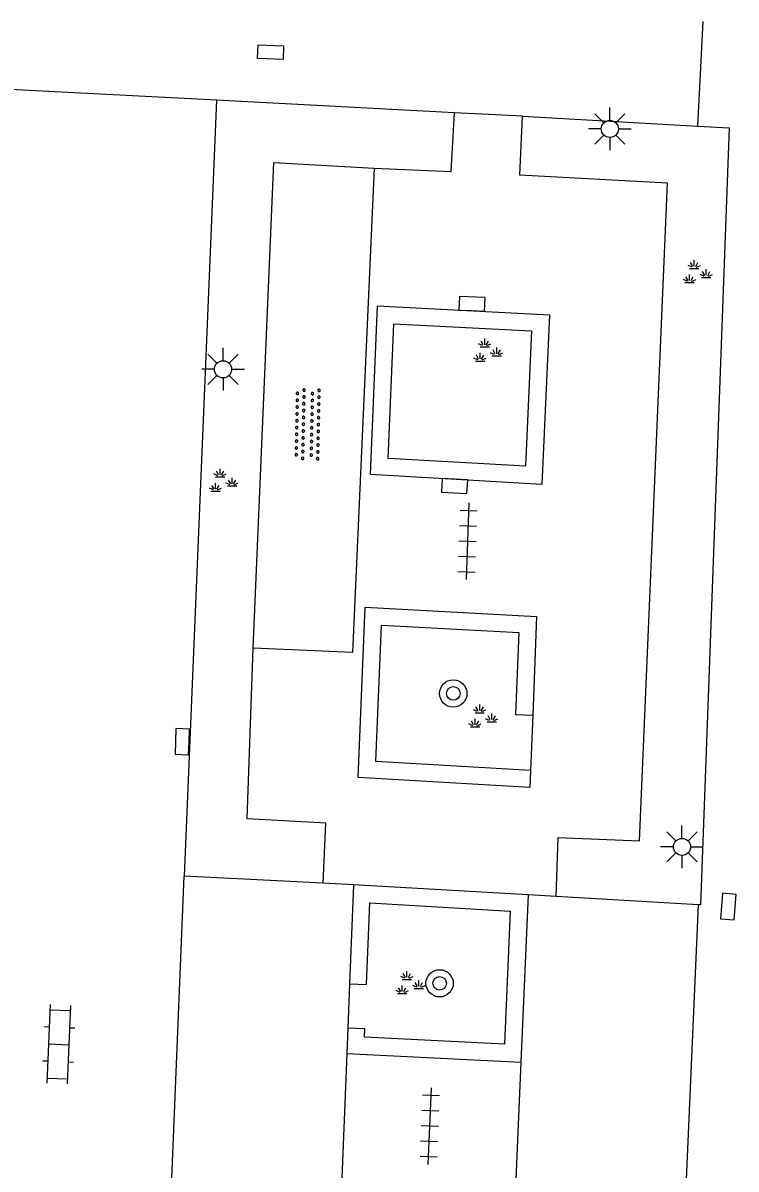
# Model space of a CAD drawing. Extents: x 132998 to 136004, y 396998 to 398512.
# Drawn here: x 133193.68 to 133214.58, y 397860.53 to 397894.09 of the extents above; entities that cross this region are included whole.
import ezdxf

# ---------------------------------------------------------------- set-up
doc = ezdxf.new("R2010")
doc.units = 0
for name, color, linetype in [('gg-knt-verharding', 7, 'Continuous'), ('gg-knt-verharding nz', 7, 'Continuous'), ('gt-grn-groengrens', 7, 'Continuous'), ('gt-grn-weggrens', 7, 'Continuous'), ('gt-symb-boom', 7, 'Continuous'), ('gt-symb-groenvak', 7, 'Continuous'), ('gt-symb-klinker verharding', 7, 'Continuous'), ('gt-symb-kolk', 7, 'Continuous'), ('gt-symb-kolk center center', 7, 'Continuous'), ('gt-symb-lichtmast', 7, 'Continuous'), ('gt-symb-overige verharding', 7, 'Continuous'), ('gt-symb-tegel verharding', 7, 'Continuous')]:
    doc.layers.add(name, color=color, linetype=linetype)

# ---------------------------------------------------------------- blocks, each defined once
blk = doc.blocks.new('gt0-KOLK')
at = {"layer": 'gt-symb-kolk'}
blk.add_lwpolyline([(0, 0), (0.375, 0), (0.375, 0.4), (-0.375, 0.4), (-0.375, 0), (0, 0)], dxfattribs=at)
blk = doc.blocks.new('gt0-LMAST')
at = {"layer": 'gt-symb-lichtmast'}
for p, q in [((-0.182, 0.173), (-0.447, 0.438)), ((-0.005, 0.246), (-0.005, 0.621)), ((0.172, 0.173), (0.437, 0.438)), ((-0.255, -0.004), (-0.63, -0.004)), ((-0.182, -0.181), (-0.447, -0.446)), ((-0.005, -0.254), (-0.005, -0.629)), ((0.437, -0.446), (0.172, -0.181)), ((0.245, -0.004), (0.62, -0.004))]:
    blk.add_line(p, q, dxfattribs=at)
blk.add_circle((-0.005, -0.004), 0.25, dxfattribs=at)
blk = doc.blocks.new('gt0-GRVAK')
at = {"layer": 'gt-symb-groenvak'}
for p, q in [((-0.047, 0.214), (-0.047, 0.393)), ((-0.11, 0.189), (-0.228, 0.24)), ((-0.182, 0.153), (0.088, 0.153)), ((-0.091, 0.211), (-0.156, 0.322)), ((-0.004, 0.211), (0.061, 0.322)), ((0.015, 0.189), (0.133, 0.24)), ((0.262, -0.052), (0.197, 0.059)), ((0.305, -0.049), (0.305, 0.13)), ((0.349, -0.052), (0.414, 0.059)), ((-0.245, -0.228), (-0.363, -0.177)), ((-0.318, -0.264), (-0.047, -0.264)), ((-0.226, -0.206), (-0.291, -0.095)), ((-0.183, -0.203), (-0.183, -0.024)), ((-0.139, -0.206), (-0.074, -0.095)), ((-0.12, -0.228), (-0.002, -0.177)), ((0.243, -0.074), (0.125, -0.023)), ((0.17, -0.11), (0.441, -0.11)), ((0.368, -0.074), (0.486, -0.023))]:
    blk.add_line(p, q, dxfattribs=at)
blk = doc.blocks.new('gt0-TEG1')
at = {"layer": 'gt-symb-tegel verharding'}
for p, q in [((-1.125, 0), (1.125, 0)), ((-0.9, -0.25), (-0.9, 0.25)), ((-0.45, -0.25), (-0.45, 0.25)), ((0, -0.25), (0, 0.25)), ((0.45, -0.25), (0.45, 0.25)), ((0.9, -0.25), (0.9, 0.25))]:
    blk.add_line(p, q, dxfattribs=at)
blk = doc.blocks.new('gt0-BOOM')
at = {"layer": 'gt-symb-boom'}
for radius in [0.4, 0.2]:
    blk.add_circle((0, 0), radius, dxfattribs=at)
blk = doc.blocks.new('gt0-OVH')
at = {"layer": 'gt-symb-overige verharding'}
for points in [[(-0.972, 0.298), (-0.967, 0.308), (-0.965, 0.319), (-0.966, 0.33), (-0.971, 0.34), (-0.978, 0.348), (-0.988, 0.353), (-0.999, 0.355), (-1.01, 0.354), (-1.02, 0.349), (-1.028, 0.342), (-1.033, 0.332), (-1.035, 0.321), (-1.034, 0.31), (-1.029, 0.3), (-1.022, 0.292), (-1.012, 0.287), (-1.001, 0.285), (-0.99, 0.286), (-0.98, 0.291)], [(-0.772, 0.298), (-0.767, 0.308), (-0.765, 0.319), (-0.766, 0.33), (-0.771, 0.34), (-0.778, 0.348), (-0.788, 0.353), (-0.799, 0.355), (-0.81, 0.354), (-0.82, 0.349), (-0.828, 0.342), (-0.833, 0.332), (-0.835, 0.321), (-0.834, 0.31), (-0.829, 0.3), (-0.822, 0.292), (-0.812, 0.287), (-0.801, 0.285), (-0.79, 0.286), (-0.78, 0.291)], [(-0.572, 0.298), (-0.567, 0.308), (-0.565, 0.319), (-0.566, 0.33), (-0.571, 0.34), (-0.578, 0.348), (-0.588, 0.353), (-0.599, 0.355), (-0.61, 0.354), (-0.62, 0.349), (-0.628, 0.342), (-0.633, 0.332), (-0.635, 0.321), (-0.634, 0.31), (-0.629, 0.3), (-0.622, 0.292), (-0.612, 0.287), (-0.601, 0.285), (-0.59, 0.286), (-0.58, 0.291)], [(-0.372, 0.298), (-0.367, 0.308), (-0.365, 0.319), (-0.366, 0.33), (-0.371, 0.34), (-0.378, 0.348), (-0.388, 0.353), (-0.399, 0.355), (-0.41, 0.354), (-0.42, 0.349), (-0.428, 0.342), (-0.433, 0.332), (-0.435, 0.321), (-0.434, 0.31), (-0.429, 0.3), (-0.422, 0.292), (-0.412, 0.287), (-0.401, 0.285), (-0.39, 0.286), (-0.38, 0.291)], [(-0.172, 0.298), (-0.167, 0.308), (-0.165, 0.319), (-0.166, 0.33), (-0.171, 0.34), (-0.178, 0.348), (-0.188, 0.353), (-0.199, 0.355), (-0.21, 0.354), (-0.22, 0.349), (-0.228, 0.342), (-0.233, 0.332), (-0.235, 0.321), (-0.234, 0.31), (-0.229, 0.3), (-0.222, 0.292), (-0.212, 0.287), (-0.201, 0.285), (-0.19, 0.286), (-0.18, 0.291)], [(0.028, 0.298), (0.033, 0.308), (0.035, 0.319), (0.034, 0.33), (0.029, 0.34), (0.022, 0.348), (0.012, 0.353), (0.001, 0.355), (-0.01, 0.354), (-0.02, 0.349), (-0.028, 0.342), (-0.033, 0.332), (-0.035, 0.321), (-0.034, 0.31), (-0.029, 0.3), (-0.022, 0.292), (-0.012, 0.287), (-0.001, 0.285), (0.01, 0.286), (0.02, 0.291)], [(0.228, 0.298), (0.233, 0.308), (0.235, 0.319), (0.234, 0.33), (0.229, 0.34), (0.222, 0.348), (0.212, 0.353), (0.201, 0.355), (0.19, 0.354), (0.18, 0.349), (0.172, 0.342), (0.167, 0.332), (0.165, 0.321), (0.166, 0.31), (0.171, 0.3), (0.178, 0.292), (0.188, 0.287), (0.199, 0.285), (0.21, 0.286), (0.22, 0.291)], [(0.428, 0.298), (0.433, 0.308), (0.435, 0.319), (0.434, 0.33), (0.429, 0.34), (0.422, 0.348), (0.412, 0.353), (0.401, 0.355), (0.39, 0.354), (0.38, 0.349), (0.372, 0.342), (0.367, 0.332), (0.365, 0.321), (0.366, 0.31), (0.371, 0.3), (0.378, 0.292), (0.388, 0.287), (0.399, 0.285), (0.41, 0.286), (0.42, 0.291)], [(0.628, 0.298), (0.633, 0.308), (0.635, 0.319), (0.634, 0.33), (0.629, 0.34), (0.622, 0.348), (0.612, 0.353), (0.601, 0.355), (0.59, 0.354), (0.58, 0.349), (0.572, 0.342), (0.567, 0.332), (0.565, 0.321), (0.566, 0.31), (0.571, 0.3), (0.578, 0.292), (0.588, 0.287), (0.599, 0.285), (0.61, 0.286), (0.62, 0.291)], [(0.828, 0.298), (0.833, 0.308), (0.835, 0.319), (0.834, 0.33), (0.829, 0.34), (0.822, 0.348), (0.812, 0.353), (0.801, 0.355), (0.79, 0.354), (0.78, 0.349), (0.772, 0.342), (0.767, 0.332), (0.765, 0.321), (0.766, 0.31), (0.771, 0.3), (0.778, 0.292), (0.788, 0.287), (0.799, 0.285), (0.81, 0.286), (0.82, 0.291)], [(1.028, 0.298), (1.033, 0.308), (1.035, 0.319), (1.034, 0.33), (1.029, 0.34), (1.022, 0.348), (1.012, 0.353), (1.001, 0.355), (0.99, 0.354), (0.98, 0.349), (0.972, 0.342), (0.967, 0.332), (0.965, 0.321), (0.966, 0.31), (0.971, 0.3), (0.978, 0.292), (0.988, 0.287), (0.999, 0.285), (1.01, 0.286), (1.02, 0.291)], [(-0.872, 0.106), (-0.867, 0.116), (-0.865, 0.126), (-0.866, 0.137), (-0.871, 0.147), (-0.878, 0.156), (-0.888, 0.161), (-0.899, 0.163), (-0.91, 0.162), (-0.92, 0.157), (-0.928, 0.15), (-0.933, 0.14), (-0.935, 0.129), (-0.934, 0.118), (-0.929, 0.108), (-0.922, 0.1), (-0.912, 0.095), (-0.901, 0.092), (-0.89, 0.094), (-0.88, 0.098)], [(-0.672, 0.106), (-0.667, 0.116), (-0.665, 0.126), (-0.666, 0.137), (-0.671, 0.147), (-0.678, 0.156), (-0.688, 0.161), (-0.699, 0.163), (-0.71, 0.162), (-0.72, 0.157), (-0.728, 0.15), (-0.733, 0.14), (-0.735, 0.129), (-0.734, 0.118), (-0.729, 0.108), (-0.722, 0.1), (-0.712, 0.095), (-0.701, 0.092), (-0.69, 0.094), (-0.68, 0.098)], [(-0.472, 0.106), (-0.467, 0.116), (-0.465, 0.126), (-0.466, 0.137), (-0.471, 0.147), (-0.478, 0.156), (-0.488, 0.161), (-0.499, 0.163), (-0.51, 0.162), (-0.52, 0.157), (-0.528, 0.15), (-0.533, 0.14), (-0.535, 0.129), (-0.534, 0.118), (-0.529, 0.108), (-0.522, 0.1), (-0.512, 0.095), (-0.501, 0.092), (-0.49, 0.094), (-0.48, 0.098)], [(-0.272, 0.106), (-0.267, 0.116), (-0.265, 0.126), (-0.266, 0.137), (-0.271, 0.147), (-0.278, 0.156), (-0.288, 0.161), (-0.299, 0.163), (-0.31, 0.162), (-0.32, 0.157), (-0.328, 0.15), (-0.333, 0.14), (-0.335, 0.129), (-0.334, 0.118), (-0.329, 0.108), (-0.322, 0.1), (-0.312, 0.095), (-0.301, 0.092), (-0.29, 0.094), (-0.28, 0.098)], [(-0.072, 0.106), (-0.067, 0.116), (-0.065, 0.126), (-0.066, 0.137), (-0.071, 0.147), (-0.078, 0.156), (-0.088, 0.161), (-0.099, 0.163), (-0.11, 0.162), (-0.12, 0.157), (-0.128, 0.15), (-0.133, 0.14), (-0.135, 0.129), (-0.134, 0.118), (-0.129, 0.108), (-0.122, 0.1), (-0.112, 0.095), (-0.101, 0.092), (-0.09, 0.094), (-0.08, 0.098)], [(0.128, 0.106), (0.133, 0.116), (0.135, 0.126), (0.134, 0.137), (0.129, 0.147), (0.122, 0.156), (0.112, 0.161), (0.101, 0.163), (0.09, 0.162), (0.08, 0.157), (0.072, 0.15), (0.067, 0.14), (0.065, 0.129), (0.066, 0.118), (0.071, 0.108), (0.078, 0.1), (0.088, 0.095), (0.099, 0.092), (0.11, 0.094), (0.12, 0.098)], [(0.328, 0.106), (0.333, 0.116), (0.335, 0.126), (0.334, 0.137), (0.329, 0.147), (0.322, 0.156), (0.312, 0.161), (0.301, 0.163), (0.29, 0.162), (0.28, 0.157), (0.272, 0.15), (0.267, 0.14), (0.265, 0.129), (0.266, 0.118), (0.271, 0.108), (0.278, 0.1), (0.288, 0.095), (0.299, 0.092), (0.31, 0.094), (0.32, 0.098)], [(0.528, 0.106), (0.533, 0.116), (0.535, 0.126), (0.534, 0.137), (0.529, 0.147), (0.522, 0.156), (0.512, 0.161), (0.501, 0.163), (0.49, 0.162), (0.48, 0.157), (0.472, 0.15), (0.467, 0.14), (0.465, 0.129), (0.466, 0.118), (0.471, 0.108), (0.478, 0.1), (0.488, 0.095), (0.499, 0.092), (0.51, 0.094), (0.52, 0.098)], [(0.728, 0.106), (0.733, 0.116), (0.735, 0.126), (0.734, 0.137), (0.729, 0.147), (0.722, 0.156), (0.712, 0.161), (0.701, 0.163), (0.69, 0.162), (0.68, 0.157), (0.672, 0.15), (0.667, 0.14), (0.665, 0.129), (0.666, 0.118), (0.671, 0.108), (0.678, 0.1), (0.688, 0.095), (0.699, 0.092), (0.71, 0.094), (0.72, 0.098)], [(0.928, 0.106), (0.933, 0.116), (0.935, 0.126), (0.934, 0.137), (0.929, 0.147), (0.922, 0.156), (0.912, 0.161), (0.901, 0.163), (0.89, 0.162), (0.88, 0.157), (0.872, 0.15), (0.867, 0.14), (0.865, 0.129), (0.866, 0.118), (0.871, 0.108), (0.878, 0.1), (0.888, 0.095), (0.899, 0.092), (0.91, 0.094), (0.92, 0.098)], [(-0.972, -0.142), (-0.967, -0.132), (-0.965, -0.121), (-0.966, -0.11), (-0.971, -0.1), (-0.978, -0.092), (-0.988, -0.087), (-0.999, -0.085), (-1.01, -0.086), (-1.02, -0.091), (-1.028, -0.098), (-1.033, -0.108), (-1.035, -0.119), (-1.034, -0.13), (-1.029, -0.14), (-1.022, -0.148), (-1.012, -0.153), (-1.001, -0.155), (-0.99, -0.154), (-0.98, -0.149)], [(-0.872, -0.334), (-0.867, -0.324), (-0.865, -0.314), (-0.866, -0.303), (-0.871, -0.293), (-0.878, -0.284), (-0.888, -0.279), (-0.899, -0.277), (-0.91, -0.278), (-0.92, -0.283), (-0.928, -0.29), (-0.933, -0.3), (-0.935, -0.311), (-0.934, -0.322), (-0.929, -0.332), (-0.922, -0.34), (-0.912, -0.345), (-0.901, -0.348), (-0.89, -0.346), (-0.88, -0.342)], [(-0.772, -0.142), (-0.767, -0.132), (-0.765, -0.121), (-0.766, -0.11), (-0.771, -0.1), (-0.778, -0.092), (-0.788, -0.087), (-0.799, -0.085), (-0.81, -0.086), (-0.82, -0.091), (-0.828, -0.098), (-0.833, -0.108), (-0.835, -0.119), (-0.834, -0.13), (-0.829, -0.14), (-0.822, -0.148), (-0.812, -0.153), (-0.801, -0.155), (-0.79, -0.154), (-0.78, -0.149)], [(-0.672, -0.334), (-0.667, -0.324), (-0.665, -0.314), (-0.666, -0.303), (-0.671, -0.293), (-0.678, -0.284), (-0.688, -0.279), (-0.699, -0.277), (-0.71, -0.278), (-0.72, -0.283), (-0.728, -0.29), (-0.733, -0.3), (-0.735, -0.311), (-0.734, -0.322), (-0.729, -0.332), (-0.722, -0.34), (-0.712, -0.345), (-0.701, -0.348), (-0.69, -0.346), (-0.68, -0.342)], [(-0.572, -0.142), (-0.567, -0.132), (-0.565, -0.121), (-0.566, -0.11), (-0.571, -0.1), (-0.578, -0.092), (-0.588, -0.087), (-0.599, -0.085), (-0.61, -0.086), (-0.62, -0.091), (-0.628, -0.098), (-0.633, -0.108), (-0.635, -0.119), (-0.634, -0.13), (-0.629, -0.14), (-0.622, -0.148), (-0.612, -0.153), (-0.601, -0.155), (-0.59, -0.154), (-0.58, -0.149)], [(-0.472, -0.334), (-0.467, -0.324), (-0.465, -0.314), (-0.466, -0.303), (-0.471, -0.293), (-0.478, -0.284), (-0.488, -0.279), (-0.499, -0.277), (-0.51, -0.278), (-0.52, -0.283), (-0.528, -0.29), (-0.533, -0.3), (-0.535, -0.311), (-0.534, -0.322), (-0.529, -0.332), (-0.522, -0.34), (-0.512, -0.345), (-0.501, -0.348), (-0.49, -0.346), (-0.48, -0.342)], [(-0.372, -0.142), (-0.367, -0.132), (-0.365, -0.121), (-0.366, -0.11), (-0.371, -0.1), (-0.378, -0.092), (-0.388, -0.087), (-0.399, -0.085), (-0.41, -0.086), (-0.42, -0.091), (-0.428, -0.098), (-0.433, -0.108), (-0.435, -0.119), (-0.434, -0.13), (-0.429, -0.14), (-0.422, -0.148), (-0.412, -0.153), (-0.401, -0.155), (-0.39, -0.154), (-0.38, -0.149)], [(-0.272, -0.334), (-0.267, -0.324), (-0.265, -0.314), (-0.266, -0.303), (-0.271, -0.293), (-0.278, -0.284), (-0.288, -0.279), (-0.299, -0.277), (-0.31, -0.278), (-0.32, -0.283), (-0.328, -0.29), (-0.333, -0.3), (-0.335, -0.311), (-0.334, -0.322), (-0.329, -0.332), (-0.322, -0.34), (-0.312, -0.345), (-0.301, -0.348), (-0.29, -0.346), (-0.28, -0.342)], [(-0.172, -0.142), (-0.167, -0.132), (-0.165, -0.121), (-0.166, -0.11), (-0.171, -0.1), (-0.178, -0.092), (-0.188, -0.087), (-0.199, -0.085), (-0.21, -0.086), (-0.22, -0.091), (-0.228, -0.098), (-0.233, -0.108), (-0.235, -0.119), (-0.234, -0.13), (-0.229, -0.14), (-0.222, -0.148), (-0.212, -0.153), (-0.201, -0.155), (-0.19, -0.154), (-0.18, -0.149)], [(-0.072, -0.334), (-0.067, -0.324), (-0.065, -0.314), (-0.066, -0.303), (-0.071, -0.293), (-0.078, -0.284), (-0.088, -0.279), (-0.099, -0.277), (-0.11, -0.278), (-0.12, -0.283), (-0.128, -0.29), (-0.133, -0.3), (-0.135, -0.311), (-0.134, -0.322), (-0.129, -0.332), (-0.122, -0.34), (-0.112, -0.345), (-0.101, -0.348), (-0.09, -0.346), (-0.08, -0.342)], [(0.028, -0.142), (0.033, -0.132), (0.035, -0.121), (0.034, -0.11), (0.029, -0.1), (0.022, -0.092), (0.012, -0.087), (0.001, -0.085), (-0.01, -0.086), (-0.02, -0.091), (-0.028, -0.098), (-0.033, -0.108), (-0.035, -0.119), (-0.034, -0.13), (-0.029, -0.14), (-0.022, -0.148), (-0.012, -0.153), (-0.001, -0.155), (0.01, -0.154), (0.02, -0.149)], [(0.128, -0.334), (0.133, -0.324), (0.135, -0.314), (0.134, -0.303), (0.129, -0.293), (0.122, -0.284), (0.112, -0.279), (0.101, -0.277), (0.09, -0.278), (0.08, -0.283), (0.072, -0.29), (0.067, -0.3), (0.065, -0.311), (0.066, -0.322), (0.071, -0.332), (0.078, -0.34), (0.088, -0.345), (0.099, -0.348), (0.11, -0.346), (0.12, -0.342)], [(0.228, -0.142), (0.233, -0.132), (0.235, -0.121), (0.234, -0.11), (0.229, -0.1), (0.222, -0.092), (0.212, -0.087), (0.201, -0.085), (0.19, -0.086), (0.18, -0.091), (0.172, -0.098), (0.167, -0.108), (0.165, -0.119), (0.166, -0.13), (0.171, -0.14), (0.178, -0.148), (0.188, -0.153), (0.199, -0.155), (0.21, -0.154), (0.22, -0.149)], [(0.328, -0.334), (0.333, -0.324), (0.335, -0.314), (0.334, -0.303), (0.329, -0.293), (0.322, -0.284), (0.312, -0.279), (0.301, -0.277), (0.29, -0.278), (0.28, -0.283), (0.272, -0.29), (0.267, -0.3), (0.265, -0.311), (0.266, -0.322), (0.271, -0.332), (0.278, -0.34), (0.288, -0.345), (0.299, -0.348), (0.31, -0.346), (0.32, -0.342)], [(0.428, -0.142), (0.433, -0.132), (0.435, -0.121), (0.434, -0.11), (0.429, -0.1), (0.422, -0.092), (0.412, -0.087), (0.401, -0.085), (0.39, -0.086), (0.38, -0.091), (0.372, -0.098), (0.367, -0.108), (0.365, -0.119), (0.366, -0.13), (0.371, -0.14), (0.378, -0.148), (0.388, -0.153), (0.399, -0.155), (0.41, -0.154), (0.42, -0.149)], [(0.528, -0.334), (0.533, -0.324), (0.535, -0.314), (0.534, -0.303), (0.529, -0.293), (0.522, -0.284), (0.512, -0.279), (0.501, -0.277), (0.49, -0.278), (0.48, -0.283), (0.472, -0.29), (0.467, -0.3), (0.465, -0.311), (0.466, -0.322), (0.471, -0.332), (0.478, -0.34), (0.488, -0.345), (0.499, -0.348), (0.51, -0.346), (0.52, -0.342)], [(0.628, -0.142), (0.633, -0.132), (0.635, -0.121), (0.634, -0.11), (0.629, -0.1), (0.622, -0.092), (0.612, -0.087), (0.601, -0.085), (0.59, -0.086), (0.58, -0.091), (0.572, -0.098), (0.567, -0.108), (0.565, -0.119), (0.566, -0.13), (0.571, -0.14), (0.578, -0.148), (0.588, -0.153), (0.599, -0.155), (0.61, -0.154), (0.62, -0.149)], [(0.728, -0.334), (0.733, -0.324), (0.735, -0.314), (0.734, -0.303), (0.729, -0.293), (0.722, -0.284), (0.712, -0.279), (0.701, -0.277), (0.69, -0.278), (0.68, -0.283), (0.672, -0.29), (0.667, -0.3), (0.665, -0.311), (0.666, -0.322), (0.671, -0.332), (0.678, -0.34), (0.688, -0.345), (0.699, -0.348), (0.71, -0.346), (0.72, -0.342)], [(0.828, -0.142), (0.833, -0.132), (0.835, -0.121), (0.834, -0.11), (0.829, -0.1), (0.822, -0.092), (0.812, -0.087), (0.801, -0.085), (0.79, -0.086), (0.78, -0.091), (0.772, -0.098), (0.767, -0.108), (0.765, -0.119), (0.766, -0.13), (0.771, -0.14), (0.778, -0.148), (0.788, -0.153), (0.799, -0.155), (0.81, -0.154), (0.82, -0.149)], [(0.928, -0.334), (0.933, -0.324), (0.935, -0.314), (0.934, -0.303), (0.929, -0.293), (0.922, -0.284), (0.912, -0.279), (0.901, -0.277), (0.89, -0.278), (0.88, -0.283), (0.872, -0.29), (0.867, -0.3), (0.865, -0.311), (0.866, -0.322), (0.871, -0.332), (0.878, -0.34), (0.888, -0.345), (0.899, -0.348), (0.91, -0.346), (0.92, -0.342)], [(1.028, -0.142), (1.033, -0.132), (1.035, -0.121), (1.034, -0.11), (1.029, -0.1), (1.022, -0.092), (1.012, -0.087), (1.001, -0.085), (0.99, -0.086), (0.98, -0.091), (0.972, -0.098), (0.967, -0.108), (0.965, -0.119), (0.966, -0.13), (0.971, -0.14), (0.978, -0.148), (0.988, -0.153), (0.999, -0.155), (1.01, -0.154), (1.02, -0.149)]]:
    blk.add_lwpolyline(points, close=True, dxfattribs=at)
blk = doc.blocks.new('gt0-KL1')
at = {"layer": 'gt-symb-klinker verharding'}
for p, q in [((-0.5, 0.3), (-0.5, 0.45)), ((0.5, 0.3), (0.5, 0.45)), ((-1.15, 0.3), (1.15, 0.3)), ((-1, -0.3), (-1, 0.3)), ((0, -0.3), (0, 0.3)), ((1, -0.3), (1, 0.3)), ((-1.15, -0.3), (1.15, -0.3)), ((-0.5, -0.45), (-0.5, -0.3)), ((0.5, -0.45), (0.5, -0.3))]:
    blk.add_line(p, q, dxfattribs=at)
blk = doc.blocks.new('gt0-KOLKCC')
at = {"layer": 'gt-symb-kolk center center'}
blk.add_lwpolyline([(-0.375, 0.2), (0.375, 0.2), (0.375, -0.2), (-0.375, -0.2)], close=True, dxfattribs=at)

msp = doc.modelspace()

# ---------------------------------------------------------------- linework, layer by layer
at = {"layer": 'gg-knt-verharding'}
for p, q in [((133213.461, 397891.066), (133213.61, 397894.13)), ((133199.357, 397891.833), (133198.411, 397869.109)), ((133206.324, 397891.461), (133199.357, 397891.833)), ((133208.317, 397891.357), (133213.461, 397891.066)), ((133208.619, 397873.82), (133208.554, 397872.2)), ((133202.478, 397868.902), (133198.411, 397869.109)), ((133203.369, 397868.851), (133202.478, 397868.902)), ((133203.369, 397868.851), (133203.253, 397865.955)), ((133208.481, 397868.556), (133203.369, 397868.851)), ((133208.481, 397868.556), (133208.273, 397863.663)), ((133209.303, 397868.509), (133208.481, 397868.556)), ((133213.463, 397868.271), (133209.303, 397868.509)), ((133203.253, 397865.955), (133203.202, 397864.659)), ((133203.202, 397864.659), (133203.172, 397863.913)), ((133203.172, 397863.913), (133203.005, 397859.754)), ((133203.172, 397863.913), (133208.273, 397863.663)), ((133208.273, 397863.663), (133208.095, 397859.478))]:
    msp.add_line(p, q, dxfattribs=at)
for points in [[(133199.357, 397891.833), (133193.114, 397892.15), (133193.105, 397891.841)], [(133203.969, 397889.842), (133206.226, 397889.737), (133206.324, 397891.461)], [(133209.303, 397868.509), (133209.36, 397870.24), (133211.747, 397870.14), (133212.57, 397889.397), (133208.243, 397889.63), (133208.317, 397891.357)], [(133213.461, 397891.066), (133214.372, 397891.015), (133213.532, 397868.267), (133213.463, 397868.271)], [(133200.425, 397875.786), (133201.037, 397890.008), (133203.969, 397889.842)], [(133203.969, 397889.842), (133203.341, 397875.659), (133200.425, 397875.786)], [(133208.885, 397880.58), (133203.864, 397880.868), (133204.071, 397885.805), (133209.107, 397885.548), (133208.885, 397880.58)], [(133208.554, 397872.2), (133208.534, 397871.7), (133203.505, 397871.993), (133203.706, 397876.987), (133208.734, 397876.712), (133208.619, 397873.82)], [(133202.478, 397868.902), (133202.556, 397870.66), (133200.253, 397870.79), (133200.425, 397875.786)]]:
    msp.add_lwpolyline(points, dxfattribs=at)
at = {"layer": 'gg-knt-verharding nz'}
for p, q in [((133197.89, 397856.628), (133198.411, 397869.109)), ((133213.463, 397868.271), (133212.93, 397855.85))]:
    msp.add_line(p, q, dxfattribs=at)
at = {"layer": 'gt-grn-groengrens'}
for points in [[(133208.408, 397881.108), (133204.384, 397881.339), (133204.549, 397885.28), (133208.585, 397885.074), (133208.408, 397881.108)], [(133208.554, 397872.2), (133204.024, 397872.464), (133204.185, 397876.46), (133208.215, 397876.24), (133208.119, 397873.84), (133208.619, 397873.82)], [(133203.253, 397865.955), (133203.753, 397865.935), (133203.848, 397868.323), (133207.961, 397868.085), (133207.795, 397864.187), (133203.691, 397864.388), (133203.701, 397864.639), (133203.202, 397864.659)]]:
    msp.add_lwpolyline(points, dxfattribs=at)
at = {"layer": 'gt-grn-weggrens'}
msp.add_line((133208.317, 397891.357), (133206.324, 397891.461), dxfattribs=at)

# ---------------------------------------------------------------- block references
at = {"layer": 'gt-symb-boom'}
for p in [(133206.292, 397874.457), (133205.892, 397865.969)]:
    msp.add_blockref('gt0-BOOM', p, dxfattribs=at)
at = {"layer": 'gt-symb-groenvak'}
for p in [(133213.398, 397886.751), (133207.261, 397884.455), (133199.507, 397880.643), (133207.113, 397873.74), (133204.98, 397865.932)]:
    msp.add_blockref('gt0-GRVAK', p, dxfattribs=at)
at = {"layer": 'gt-symb-klinker verharding', "rotation": -92.35015952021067}
msp.add_blockref('gt0-KL1', (133194.73, 397864.183), dxfattribs=at)
at = {"layer": 'gt-symb-kolk'}
for p, rotation in [((133206.833, 397885.666), -2.8652657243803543), ((133206.342, 397880.732), 176.55950512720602), ((133198.552, 397873.038), 87.82163117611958), ((133214.149, 397868.233), -94.64472160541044)]:
    msp.add_blockref('gt0-KOLK', p, dxfattribs=dict(at, rotation=rotation))
at = {"layer": 'gt-symb-kolk center center', "rotation": -2.407413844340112}
msp.add_blockref('gt0-KOLKCC', (133200.938, 397893.237), dxfattribs=at)
at = {"layer": 'gt-symb-lichtmast'}
for p in [(133210.884, 397890.99), (133199.55, 397883.952), (133212.998, 397869.968)]:
    msp.add_blockref('gt0-LMAST', p, dxfattribs=at)
at = {"layer": 'gt-symb-overige verharding', "rotation": -91.14576283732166}
msp.add_blockref('gt0-OVH', (133202.02, 397882.338), dxfattribs=at)
at = {"layer": 'gt-symb-tegel verharding'}
for p, rotation in [((133206.709, 397878.916), -91.89196541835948), ((133205.604, 397861.786), 87.64984047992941)]:
    msp.add_blockref('gt0-TEG1', p, dxfattribs=dict(at, rotation=rotation))

doc.saveas('drawing.dxf')
